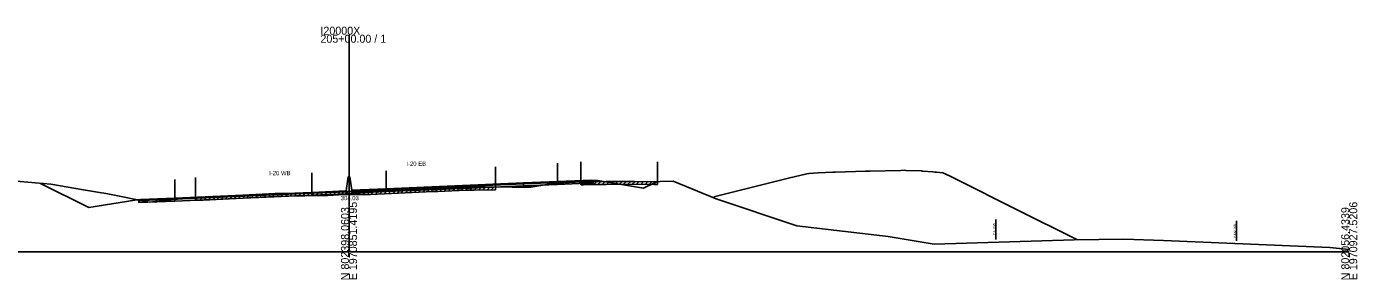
# Model space of a CAD drawing. Extents: x -4026 to 9638, y -10 to 19609.
# Drawn here: x 6237.2 to 6702.8, y 6490.3 to 6578.8 of the extents above; entities that cross this region are included whole.
import ezdxf

# ---------------------------------------------------------------- set-up
doc = ezdxf.new("R2010")
doc.units = 0
for name, color, linetype in [('RD_EX_Road', 7, 'Continuous'), ('RD_GPK_XS_Cell', 7, 'Continuous'), ('RD_PD_ALT1_TrvlWay', 7, 'Continuous'), ('RD_TX_Misc1', 7, 'Continuous'), ('RD_XS_Base', 7, 'Continuous'), ('RD_XS_ExGround', 7, 'Continuous'), ('RD_XS_ExPaveRet', 7, 'Continuous'), ('RD_XS_ExRW', 7, 'Continuous'), ('RD_XS_Greenside', 7, 'Continuous'), ('RD_XS_MedBWall', 7, 'Continuous'), ('RD_XS_NewRW', 7, 'Continuous'), ('RD_XS_Pave', 7, 'Continuous'), ('RD_XS_PaveOvlay', 7, 'Continuous'), ('RD_XS_TieSlope', 7, 'Continuous'), ('RD_XS_TX_Elev_EX', 7, 'Continuous')]:
    doc.layers.add(name, color=color, linetype=linetype)

msp = doc.modelspace()

# ---------------------------------------------------------------- linework, layer by layer
at = {"layer": 'RD_EX_Road'}
for p, q in [((6401.25, 6529.67), (6401.25, 6522.67)), ((6431.08, 6531.46), (6431.08, 6524.46)), ((6457.94, 6531.51), (6457.94, 6524.51)), ((6296.3, 6526), (6296.3, 6519))]:
    msp.add_line(p, q, dxfattribs=at)
at = {"layer": 'RD_GPK_XS_Cell'}
for p, q in [((6350, 6500), (6350, 6575.96)), ((6000, 6500), (6350, 6500)), ((6350, 6500), (6700, 6500))]:
    msp.add_line(p, q, dxfattribs=at)
at = {"layer": 'RD_PD_ALT1_TrvlWay'}
for p, q in [((6423, 6531), (6423, 6524)), ((6289, 6525.27), (6289, 6518.27)), ((6337, 6527.62), (6337, 6520.62)), ((6363, 6528.32), (6363, 6521.32))]:
    msp.add_line(p, q, dxfattribs=at)
at = {"layer": 'RD_XS_Base'}
for points in [[(6411, 6523.73), (6423, 6524.23)], [(6435.5, 6524.76), (6435, 6524.74), (6423, 6524.23)], [(6423, 6524.23), (6423, 6523.56)], [(6423, 6523.56), (6435.5, 6524.09)], [(6435.5, 6524.09), (6435.5, 6524.76)], [(6337, 6520.44), (6313, 6519.43), (6289, 6518.42)], [(6289, 6517.75), (6313, 6518.76), (6337, 6519.77)], [(6349, 6520.95), (6337, 6520.44)], [(6337, 6519.77), (6337, 6520.44)], [(6337, 6519.77), (6349, 6520.28)], [(6349, 6520.28), (6349, 6520.95)], [(6351, 6521.22), (6363, 6521.71)], [(6351, 6520.55), (6351, 6521.22)], [(6363, 6521.04), (6351, 6520.55)], [(6363, 6521.71), (6387, 6522.73), (6411, 6523.73)], [(6411, 6523.06), (6387, 6522.06), (6363, 6521.04)], [(6363, 6521.04), (6363, 6521.71)], [(6411, 6523.06), (6411, 6523.73)], [(6423, 6523.56), (6411, 6523.06)], [(6276.5, 6517.9), (6277, 6517.92), (6289, 6518.42)], [(6276.5, 6517.23), (6276.5, 6517.9)], [(6289, 6517.75), (6276.5, 6517.23)], [(6289, 6518.42), (6289, 6517.75)], [(6289, 6518.42), (6289, 6518.42), (6289, 6517.75), (6289, 6517.75)]]:
    msp.add_lwpolyline(points, dxfattribs=at)
at = {"layer": 'RD_XS_ExGround'}
msp.add_lwpolyline([(6232.24, 6524.81), (6245.66, 6523.6), (6257.05, 6521.69), (6262, 6520.83), (6265.63, 6520.25), (6280.09, 6517.36), (6293.32, 6518.71), (6296.3, 6519), (6298.95, 6519.1), (6308.24, 6519.54), (6317.37, 6519.97), (6324.19, 6520.35), (6327.59, 6520.43), (6341.69, 6520.71), (6342.48, 6520.73), (6348.34, 6521.03), (6350, 6521.03), (6350.31, 6521.03), (6351.34, 6521.03), (6356.31, 6521.06), (6357.55, 6521.08), (6379.41, 6522.06), (6379.84, 6522.08), (6381.1, 6522.12), (6390.99, 6522.53), (6393.63, 6522.58), (6401.25, 6522.67), (6407.06, 6522.55), (6413.04, 6522.57), (6413.67, 6522.6), (6422, 6523.97), (6423.19, 6524.01), (6431.08, 6524.46), (6432.09, 6524.46), (6433.11, 6524.47), (6439.96, 6524.54), (6449.9, 6524.62), (6456.75, 6524.51), (6457.94, 6524.51), (6458.91, 6524.52), (6463.37, 6524.65), (6478.43, 6518.49), (6506.7, 6509.11), (6538.65, 6505.35), (6554.76, 6502.65), (6603.79, 6504.13), (6621.07, 6504.37), (6634.98, 6503.96), (6693.23, 6501.45), (6700, 6500.75)], dxfattribs=at)
at = {"layer": 'RD_XS_ExPaveRet'}
for p, q in [((6431.08, 6523.46), (6432.08, 6524.46)), ((6431.08, 6523.46), (6431.08, 6524.46)), ((6432.58, 6523.46), (6433.59, 6524.47)), ((6434.08, 6523.48), (6435.09, 6524.49)), ((6435.58, 6523.49), (6436.59, 6524.5)), ((6437.08, 6523.51), (6438.09, 6524.52)), ((6438.58, 6523.52), (6439.59, 6524.54)), ((6440.08, 6523.54), (6441.09, 6524.55)), ((6441.58, 6523.55), (6442.59, 6524.56)), ((6443.08, 6523.56), (6444.09, 6524.57)), ((6444.58, 6523.58), (6445.59, 6524.58)), ((6446.08, 6523.59), (6447.09, 6524.6)), ((6447.58, 6523.6), (6448.59, 6524.61)), ((6449.08, 6523.61), (6450.09, 6524.62)), ((6450.58, 6523.61), (6451.57, 6524.59)), ((6452.08, 6523.58), (6453.07, 6524.57)), ((6453.58, 6523.56), (6454.57, 6524.55)), ((6455.08, 6523.54), (6456.07, 6524.52)), ((6456.58, 6523.51), (6457.58, 6524.51)), ((6457.94, 6524.51), (6457.94, 6523.51)), ((6297.8, 6518.05), (6298.84, 6519.09)), ((6299.3, 6518.11), (6300.35, 6519.16)), ((6300.8, 6518.18), (6301.85, 6519.24)), ((6302.3, 6518.26), (6303.35, 6519.31)), ((6303.8, 6518.33), (6304.85, 6519.38)), ((6305.3, 6518.4), (6306.35, 6519.45)), ((6306.8, 6518.47), (6307.85, 6519.52)), ((6308.3, 6518.55), (6309.35, 6519.59)), ((6309.8, 6518.62), (6310.85, 6519.66)), ((6311.3, 6518.69), (6312.35, 6519.73)), ((6312.8, 6518.76), (6313.85, 6519.8)), ((6314.3, 6518.83), (6315.35, 6519.87)), ((6315.8, 6518.9), (6316.85, 6519.94)), ((6317.3, 6518.97), (6318.36, 6520.02)), ((6317.37, 6518.97), (6324.19, 6519.35)), ((6318.8, 6519.05), (6319.86, 6520.11)), ((6320.3, 6519.13), (6321.36, 6520.19)), ((6321.8, 6519.22), (6322.86, 6520.28)), ((6323.3, 6519.3), (6324.35, 6520.36)), ((6324.19, 6519.35), (6327.59, 6519.43)), ((6324.8, 6519.37), (6325.82, 6520.39)), ((6326.3, 6519.4), (6327.32, 6520.43)), ((6327.59, 6519.43), (6341.69, 6519.71)), ((6327.8, 6519.44), (6328.82, 6520.46)), ((6329.3, 6519.47), (6330.32, 6520.49)), ((6330.8, 6519.5), (6331.82, 6520.52)), ((6332.3, 6519.53), (6333.32, 6520.55)), ((6333.8, 6519.55), (6334.82, 6520.57)), ((6335.3, 6519.58), (6336.32, 6520.6)), ((6336.8, 6519.61), (6337.82, 6520.63)), ((6338.3, 6519.64), (6339.32, 6520.66)), ((6339.8, 6519.67), (6340.82, 6520.69)), ((6341.3, 6519.7), (6342.33, 6520.73)), ((6341.69, 6519.71), (6342.48, 6519.73)), ((6342.48, 6519.73), (6348.34, 6520.03)), ((6342.8, 6519.75), (6343.85, 6520.8)), ((6344.3, 6519.83), (6345.35, 6520.88)), ((6345.8, 6519.9), (6346.85, 6520.96)), ((6347.3, 6519.98), (6348.35, 6521.03)), ((6348.34, 6520.03), (6350, 6520.03)), ((6348.8, 6520.03), (6349.8, 6521.03)), ((6350, 6520.03), (6350.31, 6520.03)), ((6350.3, 6520.03), (6351.3, 6521.03)), ((6350.31, 6520.03), (6351.34, 6520.03)), ((6351.34, 6520.03), (6356.31, 6520.06)), ((6351.8, 6520.04), (6352.81, 6521.04)), ((6353.3, 6520.05), (6354.31, 6521.05)), ((6354.8, 6520.06), (6355.81, 6521.06)), ((6356.3, 6520.06), (6357.31, 6521.08)), ((6356.31, 6520.06), (6357.55, 6520.08)), ((6357.55, 6520.08), (6379.41, 6521.06)), ((6357.8, 6520.09), (6358.85, 6521.14)), ((6359.3, 6520.16), (6360.35, 6521.21)), ((6360.8, 6520.23), (6361.85, 6521.27)), ((6362.3, 6520.29), (6363.35, 6521.34)), ((6363.8, 6520.36), (6364.85, 6521.41)), ((6365.3, 6520.43), (6366.35, 6521.47)), ((6366.8, 6520.49), (6367.85, 6521.54)), ((6368.3, 6520.56), (6369.35, 6521.61)), ((6369.8, 6520.63), (6370.85, 6521.68)), ((6371.3, 6520.7), (6372.35, 6521.74)), ((6372.8, 6520.76), (6373.85, 6521.81)), ((6374.3, 6520.83), (6375.35, 6521.88)), ((6375.8, 6520.9), (6376.85, 6521.94)), ((6377.3, 6520.96), (6378.35, 6522.01)), ((6378.8, 6521.03), (6379.85, 6522.08)), ((6379.41, 6521.06), (6379.84, 6521.08)), ((6379.84, 6521.08), (6381.1, 6521.12)), ((6380.3, 6521.1), (6381.34, 6522.13)), ((6381.1, 6521.12), (6390.99, 6521.53)), ((6381.8, 6521.15), (6382.84, 6522.2)), ((6383.3, 6521.21), (6384.34, 6522.26)), ((6384.8, 6521.28), (6385.84, 6522.32)), ((6386.3, 6521.34), (6387.34, 6522.38)), ((6387.8, 6521.4), (6388.84, 6522.44)), ((6389.3, 6521.46), (6390.34, 6522.5)), ((6390.8, 6521.52), (6391.82, 6522.54)), ((6390.99, 6521.53), (6393.63, 6521.58)), ((6392.3, 6521.55), (6393.32, 6522.57)), ((6393.63, 6521.58), (6401.25, 6521.67)), ((6393.8, 6521.58), (6394.81, 6522.59)), ((6395.3, 6521.6), (6396.31, 6522.61)), ((6396.8, 6521.61), (6397.81, 6522.63)), ((6398.3, 6521.63), (6399.31, 6522.64)), ((6399.8, 6521.65), (6400.81, 6522.66)), ((6401.25, 6522.67), (6401.25, 6521.67)), ((6431.08, 6523.46), (6432.09, 6523.46)), ((6432.09, 6523.46), (6433.11, 6523.47)), ((6433.11, 6523.47), (6439.96, 6523.54)), ((6439.96, 6523.54), (6449.9, 6523.62)), ((6449.9, 6523.62), (6456.75, 6523.51)), ((6456.75, 6523.51), (6457.94, 6523.51)), ((6296.3, 6518), (6297.34, 6519.04)), ((6296.3, 6518), (6296.3, 6519)), ((6296.3, 6518), (6298.95, 6518.1)), ((6298.95, 6518.1), (6308.24, 6518.54)), ((6308.24, 6518.54), (6317.37, 6518.97))]:
    msp.add_line(p, q, dxfattribs=at)
at = {"layer": 'RD_XS_ExRW'}
msp.add_line((6576.34, 6504.3), (6576.34, 6511.3), dxfattribs=at)
at = {"layer": 'RD_XS_Greenside'}
for points in [[(6435, 6525.08), (6437, 6524.91)], [(6437, 6524.91), (6453, 6522.24)], [(6275, 6518.1), (6259, 6515.43)], [(6277, 6518.26), (6275, 6518.1)]]:
    msp.add_lwpolyline(points, dxfattribs=at)
at = {"layer": 'RD_XS_MedBWall'}
for points in [[(6349, 6521.28), (6349.75, 6526.22), (6350.25, 6526.22), (6351, 6521.55)], [(6349, 6520.28), (6349, 6521.28)], [(6351, 6520.28), (6349, 6520.28)], [(6351, 6521.55), (6351, 6520.28)]]:
    msp.add_lwpolyline(points, dxfattribs=at)
at = {"layer": 'RD_XS_NewRW'}
msp.add_line((6660.5, 6503.86), (6660.5, 6510.86), dxfattribs=at)
at = {"layer": 'RD_XS_Pave'}
for points in [[(6477.62, 6519.18), (6503.77, 6525.71), (6510.22, 6527.31), (6510.94, 6527.37), (6514.22, 6527.63), (6519.28, 6527.84), (6520.24, 6527.87), (6530.68, 6528.14), (6532.26, 6528.18), (6543.07, 6528.46), (6544.29, 6528.5), (6544.87, 6528.47), (6550.3, 6528.26), (6550.63, 6528.23), (6554.31, 6527.93), (6555.04, 6527.88), (6555.53, 6527.84), (6557.81, 6527.65), (6560.31, 6526.41), (6585.37, 6513.9), (6602.78, 6505.21), (6604.94, 6504.13)], [(6411, 6523.9), (6387, 6522.89), (6363, 6521.88)], [(6411, 6523.9), (6423, 6524.4)], [(6423, 6524.23), (6411, 6523.73)], [(6411, 6523.73), (6411, 6523.9)], [(6435, 6524.91), (6423, 6524.4)], [(6423, 6524.23), (6435, 6524.74)], [(6423, 6524.4), (6423, 6524.23)], [(6435, 6524.74), (6435, 6524.91)], [(6289, 6518.59), (6313, 6519.6), (6337, 6520.61)], [(6337, 6520.44), (6313, 6519.43), (6289, 6518.42)], [(6337, 6520.61), (6349, 6521.12)], [(6349, 6520.95), (6337, 6520.44)], [(6337, 6520.44), (6337, 6520.61)], [(6349, 6521.12), (6349, 6520.95)], [(6363, 6521.88), (6351, 6521.39)], [(6351, 6521.22), (6363, 6521.71)], [(6351, 6521.39), (6351, 6521.22)], [(6363, 6521.71), (6387, 6522.73), (6411, 6523.73)], [(6363, 6521.88), (6363, 6521.71)], [(6277, 6518.09), (6289, 6518.59)], [(6289, 6518.42), (6277, 6517.92)], [(6277, 6517.92), (6277, 6518.09)], [(6289, 6518.59), (6289, 6518.59), (6289, 6518.42), (6289, 6518.42)], [(6289, 6518.42), (6289, 6518.59)]]:
    msp.add_lwpolyline(points, dxfattribs=at)
at = {"layer": 'RD_XS_PaveOvlay'}
for points in [[(6411, 6524.07), (6387, 6523.06), (6363, 6522.05)], [(6363, 6521.88), (6387, 6522.89), (6411, 6523.9)], [(6411, 6524.07), (6423, 6524.57)], [(6423, 6524.4), (6411, 6523.9)], [(6411, 6523.9), (6411, 6524.07)], [(6423, 6524.57), (6435, 6525.08)], [(6435, 6524.91), (6423, 6524.4)], [(6423, 6524.57), (6423, 6524.4)], [(6435, 6525.08), (6435, 6524.91)], [(6289, 6518.76), (6313, 6519.77), (6337, 6520.78)], [(6337, 6520.61), (6313, 6519.6), (6289, 6518.59)], [(6337, 6520.78), (6349, 6521.28)], [(6349, 6521.12), (6337, 6520.61)], [(6337, 6520.78), (6337, 6520.61)], [(6349, 6521.28), (6349, 6521.12)], [(6363, 6522.05), (6351, 6521.55)], [(6351, 6521.39), (6363, 6521.88)], [(6351, 6521.55), (6351, 6521.39)], [(6363, 6522.05), (6363, 6521.88)], [(6277, 6518.26), (6289, 6518.76)], [(6289, 6518.59), (6277, 6518.09)], [(6277, 6518.09), (6277, 6518.26)], [(6289, 6518.59), (6289, 6518.76)], [(6289, 6518.76), (6289, 6518.76), (6289, 6518.59), (6289, 6518.59)]]:
    msp.add_lwpolyline(points, dxfattribs=at)
at = {"layer": 'RD_XS_TieSlope'}
for points in [[(6259, 6515.43), (6242, 6523.93)], [(6453, 6522.24), (6457.54, 6524.51)]]:
    msp.add_lwpolyline(points, dxfattribs=at)

# ---------------------------------------------------------------- texts
at = {"layer": 'RD_GPK_XS_Cell'}
for s, p in [('205+00.00 / 1', (6340, 6573.16)), ('I20000X', (6340, 6575.96))]:
    msp.add_text(s, height=2.8, dxfattribs=at).set_placement(p)
for s, p in [('N 802398.0603', (6350, 6490)), ('E 1970851.4195', (6352.8, 6490)), ('N 802056.4339', (6700, 6490)), ('E 1970927.5206', (6702.8, 6490))]:
    msp.add_text(s, height=2.8, rotation=90, dxfattribs=at).set_placement(p)
at = {"layer": 'RD_TX_Misc1'}
for s, p in [('I-20 EB', (6370.06, 6530.06)), ('I-20 WB', (6322.06, 6526.77))]:
    msp.add_text(s, height=1.5, dxfattribs=at).set_placement(p)
at = {"layer": 'RD_XS_ExRW'}
msp.add_text('EX. R/W ', height=0.75, rotation=90, dxfattribs=at).set_placement((6576.08, 6505.98))
at = {"layer": 'RD_XS_NewRW'}
msp.add_text('NEW R/W ', height=0.75, rotation=90, dxfattribs=at).set_placement((6660.25, 6505))
at = {"layer": 'RD_XS_TX_Elev_EX'}
msp.add_text('304.03', height=1.5, dxfattribs=at).set_placement((6347.1, 6518.03))

doc.saveas('drawing.dxf')
